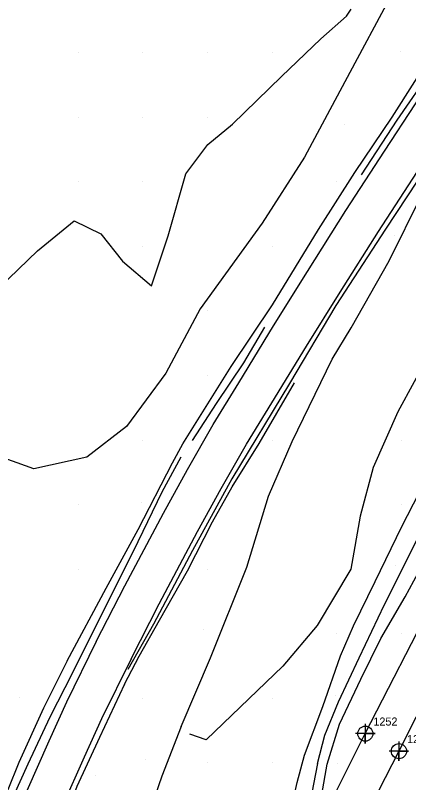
# Model space of a CAD drawing. Extents: x 2062781 to 2066835, y 358981 to 366501.
# Drawn here: x 2064837.7 to 2064959.4, y 363193.4 to 363431.1 of the extents above; entities that cross this region are included whole.
import ezdxf

# ---------------------------------------------------------------- set-up
doc = ezdxf.new("R2010")
doc.units = 0
for name, color, linetype in [('Exist DTM Crownline', 7, 'Continuous'), ('Exist DTM Crownline Cogo Number', 7, 'Continuous'), ('Exist DTM Crownline Cogo Point CELL', 7, 'Continuous'), ('Exist Roads EOP', 7, 'Continuous'), ('Exist Roads EOP Cogo Number', 7, 'Continuous'), ('Exist Roads EOP Cogo Point CELL', 7, 'Continuous'), ('PH Exist DTM Breakline', 7, 'Continuous'), ('PH Exist DTM Point', 7, 'Continuous')]:
    doc.layers.add(name, color=color, linetype=linetype)

msp = doc.modelspace()

# ---------------------------------------------------------------- linework, layer by layer
at = {"layer": 'Exist DTM Crownline'}
msp.add_lwpolyline([(2065217.01, 363714.68), (2065196.35, 363673.64), (2065174.3, 363630.59), (2065152.56, 363587.83), (2065130.72, 363544.64), (2065108.77, 363501.62), (2065086.81, 363458.41), (2065065.54, 363417.19), (2065043.91, 363374.76), (2065021.64, 363330.63), (2064998.89, 363286.49), (2064977.54, 363245.06), (2064956.39, 363203.13), (2064934.95, 363161.47)], dxfattribs=at)
at = {"layer": 'Exist DTM Crownline Cogo Point CELL'}
msp.add_lwpolyline([(2064956.39, 363206.13), (2064956.39, 363200.13), (2064956.39, 363203.13), (2064959.39, 363203.13), (2064953.39, 363203.13)], dxfattribs=at)
msp.add_lwpolyline([(2064956.39, 363206.13), (2064956.39, 363200.13), (2064956.39, 363203.13), (2064959.39, 363203.13), (2064953.39, 363203.13)], dxfattribs=at)
msp.add_lwpolyline([(2064956.39, 363206.13), (2064956.39, 363200.13), (2064956.39, 363203.13), (2064959.39, 363203.13), (2064953.39, 363203.13)], dxfattribs=at)
msp.add_circle((2064956.39, 363203.13), 2.34, dxfattribs=at)
msp.add_circle((2064956.39, 363203.13), 2.34, dxfattribs=at)
msp.add_circle((2064956.39, 363203.13), 2.34, dxfattribs=at)
at = {"layer": 'Exist Roads EOP'}
msp.add_lwpolyline([(2064924.53, 363165.86), (2064945.98, 363208.56), (2064967.54, 363250.49), (2064989.15, 363292.73), (2065011.25, 363336.17), (2065033.42, 363380.06), (2065054.8, 363422.19), (2065076.34, 363464.52), (2065098.23, 363506.8), (2065120.26, 363550.17), (2065142.18, 363593.29), (2065163.65, 363635.29), (2065185.52, 363678.33), (2065206.96, 363720.75)], dxfattribs=at)
at = {"layer": 'Exist Roads EOP Cogo Point CELL'}
msp.add_lwpolyline([(2064945.98, 363211.56), (2064945.98, 363205.56), (2064945.98, 363208.56), (2064948.98, 363208.56), (2064942.98, 363208.56)], dxfattribs=at)
msp.add_lwpolyline([(2064945.98, 363211.56), (2064945.98, 363205.56), (2064945.98, 363208.56), (2064948.98, 363208.56), (2064942.98, 363208.56)], dxfattribs=at)
msp.add_lwpolyline([(2064945.98, 363211.56), (2064945.98, 363205.56), (2064945.98, 363208.56), (2064948.98, 363208.56), (2064942.98, 363208.56)], dxfattribs=at)
msp.add_circle((2064945.98, 363208.56), 2.34, dxfattribs=at)
msp.add_circle((2064945.98, 363208.56), 2.34, dxfattribs=at)
msp.add_circle((2064945.98, 363208.56), 2.34, dxfattribs=at)
at = {"layer": 'PH Exist DTM Breakline'}
for points in [[(2065092.6, 363597.9), (2065077.55, 363568.88), (2065063.33, 363543.96), (2065052.48, 363524.67), (2065040.43, 363503.14), (2065021.89, 363471.92), (2065003.33, 363442.52), (2064985.53, 363415.64), (2064968.68, 363389.72), (2064952.23, 363364.84), (2064936.84, 363341.14), (2064922.47, 363316.98), (2064904.67, 363287.54), (2064892.44, 363265.29), (2064880.4, 363242.52), (2064872.46, 363228.43)], [(2064873.49, 363231.78), (2064882.2, 363248.79), (2064894.08, 363271.17), (2064901.37, 363284.5), (2064909.24, 363298.26), (2064917.04, 363311.01), (2064927.73, 363328.59), (2064938.21, 363345.28), (2064950.09, 363364.12), (2064961.95, 363382.42), (2064971.49, 363397.01), (2064983.11, 363414.15), (2064992.09, 363428.18), (2065003.31, 363445.15), (2065013.84, 363461.28), (2065026.24, 363481.1), (2065037.28, 363499.97), (2065047.88, 363518.98), (2065058.7, 363539.26), (2065067.74, 363556.69), (2065076.25, 363573.62), (2065086.31, 363593.91)], [(2064862.71, 363237.07), (2064871.57, 363254.35), (2064883.52, 363276.86), (2064890.9, 363290.35), (2064898.91, 363304.37), (2064906.79, 363317.26), (2064917.52, 363334.9), (2064928.05, 363351.67), (2064939.98, 363370.58), (2064951.89, 363388.97), (2064961.51, 363403.66), (2064973.09, 363420.75), (2064982.03, 363434.73), (2064993.28, 363451.74), (2065003.73, 363467.75), (2065015.97, 363487.32), (2065026.86, 363505.92), (2065037.34, 363524.73), (2065048.08, 363544.85), (2065057.06, 363562.14), (2065065.51, 363578.98)], [(2064853.69, 363231.16), (2064865.72, 363253.62), (2064875.65, 363271.75), (2064886.31, 363292.48), (2064889.45, 363298.35), (2064896.68, 363309.93), (2064904.45, 363322.29), (2064917.24, 363341.37), (2064931.49, 363364.71), (2064942.77, 363382.38), (2064954.3, 363399.51), (2064967.58, 363420.47), (2064982.3, 363443.3), (2064987.85, 363456.37), (2064994.58, 363468.94), (2064999.28, 363477.71), (2064999.8, 363483.68), (2064998.49, 363490.18), (2064994.58, 363497.69)], [(2064944.79, 363381.63), (2064955.87, 363398.64), (2064966.68, 363414.29), (2064976.07, 363428.92), (2064986.92, 363444.46), (2064993.95, 363455.04), (2065001.16, 363466.62), (2065009.72, 363479.24)], [(2064953.3, 363436.01), (2064941.15, 363413.32), (2064927.16, 363387.17), (2064914.03, 363366.68), (2064894.87, 363340.12), (2064884.2, 363320.21), (2064872.02, 363303.7), (2064859.82, 363294.16)], [(2064832.53, 363346.69), (2064844.5, 363358.16), (2064855.9, 363367.41), (2064864.13, 363363.42), (2064870.87, 363354.97), (2064879.75, 363347.3), (2064884.95, 363362.76), (2064890.43, 363382.02), (2064897.21, 363391.03), (2064904.87, 363397.35), (2064920.02, 363412.17), (2064932.19, 363423.79), (2064940.11, 363430.85), (2064941.62, 363433.03)], [(2064927.16, 363201.89), (2064932.88, 363216.94), (2064938.25, 363232.68), (2064942.34, 363241.99), (2064949.03, 363255.66), (2064957.29, 363272.73), (2064966.23, 363290.18), (2064970, 363299.32), (2064975.24, 363309.46), (2064981.76, 363319.86), (2064988.7, 363332.4), (2064993.05, 363341.11), (2064995.69, 363349.07), (2064999.14, 363357.43), (2065006.02, 363369.6), (2065011.44, 363378.74), (2065017.76, 363389.44), (2065022, 363395.34), (2065026.57, 363403.45), (2065033.91, 363417.35), (2065041.83, 363432.93)], [(2064999.12, 363407.63), (2065010.08, 363401.7), (2064999.16, 363387.24), (2064989.92, 363370.92), (2064976.18, 363346.51), (2064966.13, 363326.8), (2064956.03, 363308.26), (2064948.43, 363291.05), (2064944.41, 363275.92), (2064941.52, 363259.53), (2064931.07, 363242.07), (2064920.43, 363229.49), (2064896.72, 363206.66), (2064891.7, 363208.35)], [(2064889.01, 363210.79), (2064898.05, 363232.02), (2064909.31, 363260.18), (2064916.01, 363282.17), (2064923.32, 363299.07), (2064935.73, 363324.59), (2064941.56, 363334.25), (2064953.39, 363355.06), (2064963.42, 363375.28), (2064969.35, 363388.11)], [(2064931.19, 363199.32), (2064933.44, 363208.13), (2064937.65, 363218.42), (2064944.08, 363232.04), (2064951.91, 363248.61), (2064962.1, 363268.87), (2064971.04, 363287.69), (2064977.31, 363297.37), (2064985.54, 363314.46), (2064994.35, 363331.96), (2065000.59, 363342.28), (2065008.22, 363359.67), (2065011.95, 363367.3), (2065013.52, 363370.65)], [(2064934.17, 363199.1), (2064937.99, 363211.49), (2064944.6, 363225.47), (2064950.78, 363238.06), (2064958.34, 363250.91), (2064967.66, 363268.3), (2064976.02, 363284.05), (2064987.38, 363307.11), (2064997.12, 363325.95), (2065006.96, 363344.18), (2065016.4, 363364.92), (2065016.95, 363366.78)], [(2064892.49, 363299.37), (2064899.92, 363310.87), (2064908.38, 363323.43), (2064914.92, 363334.51)], [(2064871.4, 363223.84), (2064876.02, 363232.61), (2064882.31, 363243.71), (2064890.91, 363258.96), (2064898.67, 363274.13), (2064904.77, 363285.02), (2064913.08, 363298.39), (2064924.11, 363317.19)], [(2064859.82, 363294.16), (2064843.33, 363290.6), (2064831.49, 363294.81)], [(2064855.43, 363227.48), (2064865.64, 363248.03), (2064874.24, 363265.05), (2064883.15, 363283.45), (2064888.97, 363294.31)], [(2064862.71, 363237.07), (2064853.51, 363218.29), (2064848.01, 363206.24), (2064841.2, 363190.87), (2064835.47, 363176.54), (2064828.48, 363159.64), (2064822.82, 363144.06), (2064817.42, 363128.52), (2064811.62, 363108.55), (2064804.49, 363081.02), (2064798.19, 363053.42), (2064794.93, 363037.88), (2064791.27, 363023.67), (2064785.71, 363007.19), (2064779.45, 362990.06)], [(2064873.49, 363231.78), (2064864.35, 363213.16), (2064858.95, 363201.32), (2064852.26, 363186.21), (2064846.59, 363172.02), (2064839.67, 363155.29), (2064834.13, 363140.04), (2064828.86, 363124.88), (2064823.2, 363105.37), (2064816.15, 363078.18), (2064809.91, 363050.85), (2064806.62, 363035.15), (2064802.78, 363020.25), (2064797.04, 363003.22), (2064790.66, 362985.76)], [(2064853.69, 363231.16), (2064846.39, 363216.49), (2064838.69, 363199.61), (2064831.8, 363182.7), (2064826.4, 363171.33), (2064820.73, 363157.67), (2064816.63, 363145.64), (2064812.94, 363135.45), (2064810.32, 363128.26), (2064807.3, 363120.23), (2064803.49, 363110.63), (2064800.46, 363099.95), (2064798.58, 363087.12), (2064796.5, 363071.29), (2064793.9, 363058.66)], [(2064796.12, 363056.59), (2064801.37, 363086.52), (2064805.6, 363106.33), (2064810.36, 363120.49), (2064819, 363144.64), (2064827.58, 363166.72), (2064835.24, 363185.04), (2064841.66, 363199.26), (2064848.43, 363213.73), (2064855.43, 363227.48)], [(2064871.4, 363223.84), (2064863.73, 363207.42), (2064856.68, 363192.23), (2064849.57, 363172.94), (2064842.21, 363153.26), (2064834.74, 363134.62), (2064829.26, 363117.95), (2064825.16, 363102.2), (2064823.75, 363090.82), (2064826.39, 363083.66), (2064829.2, 363078.52), (2064826.43, 363062.75), (2064822.32, 363045.89), (2064818.41, 363023.67), (2064814.05, 363003.28)], [(2064889.01, 363210.79), (2064883.04, 363195.36), (2064877.79, 363180.41), (2064875.77, 363169.17), (2064875.38, 363160.88), (2064876.71, 363154.52), (2064879.42, 363147.15), (2064884.03, 363141.74), (2064889.21, 363136.95), (2064895.31, 363133.63), (2064931.93, 363114.45), (2064938.8, 363111.78), (2064944.03, 363111.31), (2064950.98, 363111.43), (2064960.28, 363110.91), (2064967, 363112.01), (2064973.02, 363115.88), (2064982.17, 363122.93), (2064988.2, 363130.03), (2064995.05, 363139.5), (2065004.32, 363153.99)], [(2064927.3, 363177.66), (2064924.73, 363178.45), (2064922.57, 363180.8), (2064923.15, 363185.5), (2064924.84, 363193.47), (2064927.16, 363201.89)], [(2064931.19, 363199.32), (2064928.76, 363187.04), (2064927.3, 363177.66)], [(2064931.18, 363182.06), (2064934.17, 363199.1)]]:
    msp.add_lwpolyline(points, dxfattribs=at)
at = {"layer": 'PH Exist DTM Point'}
for p, q in [((2064857.11, 363419.52), (2064857.11, 363419.52)), ((2064877.11, 363419.52), (2064877.11, 363419.52)), ((2064897.11, 363419.52), (2064897.11, 363419.52)), ((2064917.11, 363419.52), (2064917.11, 363419.52)), ((2064957.01, 363419.9), (2064957.01, 363419.9)), ((2064857.11, 363399.52), (2064857.11, 363399.52)), ((2064877.11, 363399.52), (2064877.11, 363399.52)), ((2064897.11, 363399.52), (2064897.11, 363399.52)), ((2064939.58, 363397.28), (2064939.58, 363397.28)), ((2064857.11, 363379.52), (2064857.11, 363379.52)), ((2064877.11, 363379.52), (2064877.11, 363379.52)), ((2064937.11, 363379.52), (2064937.11, 363379.52)), ((2064955.07, 363362.86), (2064955.07, 363362.86)), ((2064877.11, 363359.52), (2064877.11, 363359.52)), ((2064917.11, 363359.52), (2064917.11, 363359.52)), ((2064897.11, 363339.52), (2064897.11, 363339.52)), ((2064897.11, 363319.52), (2064897.11, 363319.52)), ((2064877.11, 363299.52), (2064877.11, 363299.52)), ((2064917.11, 363299.52), (2064917.11, 363299.52)), ((2064957.11, 363299.52), (2064957.11, 363299.52)), ((2064857.11, 363279.52), (2064857.11, 363279.52)), ((2064876.57, 363280.02), (2064876.57, 363280.02)), ((2064957.03, 363279.54), (2064957.03, 363279.54)), ((2064857.11, 363259.52), (2064857.11, 363259.52)), ((2064897.11, 363259.52), (2064897.11, 363259.52)), ((2064955.2, 363260.6), (2064955.2, 363260.6)), ((2064895.79, 363240.82), (2064895.79, 363240.82)), ((2064937.11, 363239.52), (2064937.11, 363239.52)), ((2064957.11, 363239.52), (2064957.11, 363239.52)), ((2064838.86, 363219.76), (2064838.86, 363219.76)), ((2064877.11, 363219.52), (2064877.11, 363219.52)), ((2064917.11, 363219.52), (2064917.11, 363219.52)), ((2064936.6, 363220.24), (2064936.6, 363220.24)), ((2064877.92, 363200.62), (2064877.92, 363200.62)), ((2064897.11, 363199.52), (2064897.11, 363199.52)), ((2064917.11, 363199.52), (2064917.11, 363199.52)), ((2064937.43, 363199.23), (2064937.43, 363199.23)), ((2064862.43, 363195.7), (2064862.43, 363195.7))]:
    msp.add_line(p, q, dxfattribs=at)

# ---------------------------------------------------------------- texts
at = {"layer": 'Exist DTM Crownline Cogo Number'}
msp.add_text('1292', height=2.5, dxfattribs=at).set_placement((2064958.89, 363205.63))
msp.add_text('1292', height=2.5, dxfattribs=at).set_placement((2064958.89, 363205.63))
msp.add_text('1292', height=2.5, dxfattribs=at).set_placement((2064958.89, 363205.63))
at = {"layer": 'Exist Roads EOP Cogo Number'}
msp.add_text('1252', height=2.5, dxfattribs=at).set_placement((2064948.48, 363211.06))
msp.add_text('1252', height=2.5, dxfattribs=at).set_placement((2064948.48, 363211.06))
msp.add_text('1252', height=2.5, dxfattribs=at).set_placement((2064948.48, 363211.06))

doc.saveas('drawing.dxf')
